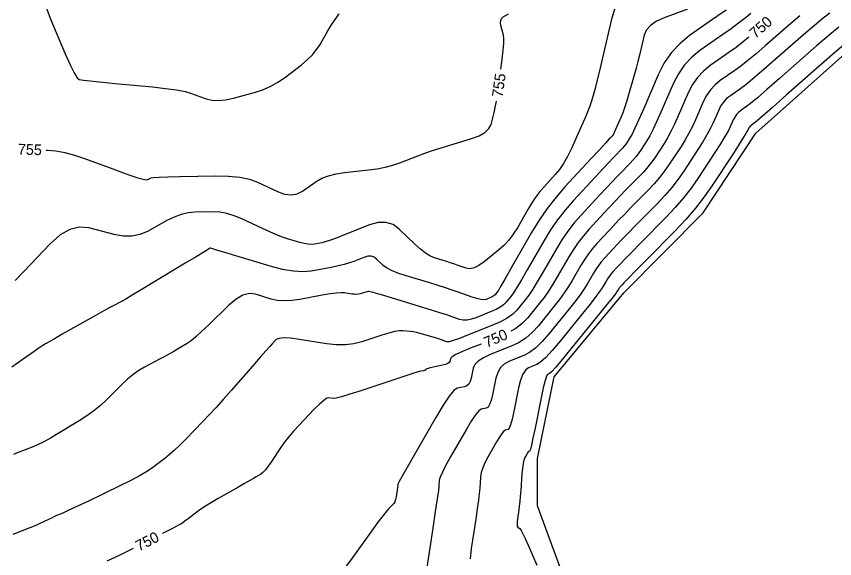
# Model space of a CAD drawing. Extents: x 2079879 to 2092887, y 778083 to 784051.
# Drawn here: x 2084631.5 to 2084844.9, y 780812.3 to 780953.6 of the extents above; entities that cross this region are included whole.
import ezdxf

# ---------------------------------------------------------------- set-up
doc = ezdxf.new("R2010")
doc.units = 0
for name, color, linetype in [('DT_X_Contour_Major', 7, 'Continuous'), ('DT_X_Contour_Minor', 7, 'Continuous'), ('DT_X_TIN_Hull', 7, 'Continuous')]:
    doc.layers.add(name, color=color, linetype=linetype)

msp = doc.modelspace()

# ---------------------------------------------------------------- linework, layer by layer
at = {"layer": 'DT_X_Contour_Major'}
for points in [[(2084757.87, 780939.88), (2084758.22, 780942.5), (2084758.48, 780944.78), (2084758.6, 780946.64), (2084758.59, 780948.08), (2084758.44, 780949.09), (2084757.86, 780951.23), (2084757.73, 780951.97), (2084757.79, 780952.59), (2084758.03, 780953.09), (2084758.45, 780953.47), (2084759.83, 780954.33)], [(2084822.54, 780948.19), (2084821.05, 780946.98), (2084819.17, 780945.54), (2084817.31, 780944.21), (2084812.38, 780940.79), (2084810.64, 780939.39), (2084809.12, 780937.74), (2084807.81, 780935.85), (2084806.71, 780933.71), (2084804.09, 780927.67), (2084803.12, 780925.53), (2084802.19, 780923.62), (2084801.28, 780921.96), (2084800.41, 780920.53), (2084798.13, 780917.05), (2084797.22, 780915.75), (2084796.2, 780914.44), (2084795.08, 780913.13), (2084793.84, 780911.81), (2084790.38, 780908.31), (2084789.06, 780906.95), (2084787.69, 780905.52), (2084786.27, 780904.02), (2084784.8, 780902.44), (2084780.81, 780898.13), (2084779.36, 780896.47), (2084778, 780894.73), (2084776.74, 780892.89), (2084775.56, 780890.97), (2084772.55, 780885.73), (2084771.42, 780883.83), (2084770.27, 780882.06), (2084769.11, 780880.41), (2084767.94, 780878.9), (2084764.79, 780875.03), (2084763.43, 780873.64), (2084761.71, 780872.34), (2084760.41, 780871.59)], [(2084666.61, 780911.54), (2084667.26, 780911.66), (2084668.72, 780911.76), (2084671.01, 780911.85), (2084674.12, 780911.92), (2084683.51, 780912.08), (2084686.83, 780912.02), (2084689.75, 780911.72), (2084692.28, 780911.18), (2084694.41, 780910.39), (2084699.57, 780907.99), (2084701.43, 780907.31), (2084703.15, 780907.1), (2084704.71, 780907.35), (2084706.13, 780908.06), (2084709.71, 780910.58), (2084711.18, 780911.43), (2084712.9, 780912.11), (2084714.86, 780912.62), (2084717.07, 780912.96), (2084723.3, 780913.62), (2084725.56, 780913.92), (2084727.69, 780914.33), (2084729.67, 780914.85), (2084731.5, 780915.47), (2084736.22, 780917.29), (2084738.04, 780917.97), (2084739.99, 780918.65), (2084742.05, 780919.32), (2084744.23, 780920), (2084750.2, 780921.8), (2084752.19, 780922.54), (2084753.7, 780923.39), (2084754.73, 780924.37), (2084755.27, 780925.47), (2084756.08, 780928.56), (2084756.38, 780929.89), (2084756.69, 780931.55), (2084756.7, 780931.57)], [(2084639.26, 780918.8), (2084639.61, 780918.79), (2084641.78, 780918.6), (2084644.11, 780918.17), (2084646.62, 780917.5), (2084649.3, 780916.6), (2084656.68, 780913.86), (2084659.16, 780912.94), (2084661.08, 780912.25), (2084662.42, 780911.78), (2084663.2, 780911.54), (2084664.53, 780911.19), (2084664.99, 780911.09), (2084665.39, 780911.06), (2084665.72, 780911.09), (2084665.99, 780911.19), (2084666.61, 780911.54)], [(2084752.71, 780868.26), (2084750.13, 780867.23), (2084747.81, 780866.27), (2084746.14, 780865.5), (2084745.11, 780864.92), (2084744.73, 780864.52), (2084744.57, 780863.7), (2084744.4, 780863.41), (2084744.02, 780863.15), (2084743.43, 780862.91), (2084742.63, 780862.71), (2084740.21, 780862.2), (2084739.42, 780862.02), (2084738.84, 780861.88), (2084738.47, 780861.77), (2084738.33, 780861.69), (2084738.23, 780861.52), (2084738.16, 780861.45), (2084738.04, 780861.39), (2084737.86, 780861.34), (2084737.62, 780861.29), (2084736.9, 780861.16), (2084736.26, 780860.98), (2084734.89, 780860.55), (2084732.78, 780859.87), (2084729.93, 780858.93), (2084721.35, 780856.1), (2084718.48, 780855.18), (2084716.32, 780854.54), (2084714.86, 780854.18), (2084714.1, 780854.1), (2084713.02, 780854.27), (2084712.47, 780854.12), (2084711.65, 780853.57), (2084710.56, 780852.62), (2084709.19, 780851.25), (2084705.18, 780847.06), (2084703.75, 780845.51), (2084702.48, 780844.03), (2084701.36, 780842.59), (2084700.39, 780841.21), (2084698.02, 780837.61), (2084697.18, 780836.39), (2084696.44, 780835.45), (2084695.81, 780834.77), (2084695.28, 780834.36), (2084694.01, 780833.63), (2084693.36, 780833.25), (2084692.35, 780832.67), (2084690.97, 780831.89), (2084689.25, 780830.9), (2084684.16, 780828), (2084682.38, 780826.97), (2084680.86, 780826.04), (2084679.61, 780825.22), (2084678.61, 780824.5), (2084676.32, 780822.74), (2084675.54, 780822.16), (2084674.93, 780821.71), (2084674.5, 780821.41), (2084674.23, 780821.25), (2084673.75, 780821.02), (2084673.19, 780820.74), (2084671.86, 780820.06), (2084669.77, 780819), (2084669.48, 780818.85)], [(2084662, 780815.02), (2084658.31, 780813.13), (2084655.13, 780811.71)]]:
    msp.add_lwpolyline(points, dxfattribs=at)
at = {"layer": 'DT_X_Contour_Minor'}
for points in [[(2084787.71, 780956.27), (2084786.68, 780952.88), (2084784.33, 780942.84), (2084783.52, 780939.44), (2084782.88, 780936.76), (2084782.39, 780934.82), (2084782.07, 780933.59), (2084781.41, 780931.3), (2084781.07, 780930.27), (2084780.54, 780928.9), (2084779.82, 780927.19), (2084778.91, 780925.13), (2084776.22, 780919.21), (2084775.21, 780917.11), (2084774.17, 780915.28), (2084773.1, 780913.71), (2084772.02, 780912.4), (2084769.1, 780909.24), (2084768.02, 780907.99), (2084766.95, 780906.58), (2084765.9, 780905.02), (2084764.87, 780903.31), (2084762.14, 780898.56), (2084761.06, 780896.86), (2084759.89, 780895.32), (2084758.62, 780893.94), (2084757.24, 780892.72), (2084753.45, 780889.67), (2084752.09, 780888.71), (2084750.87, 780888.11), (2084749.77, 780887.88), (2084748.82, 780888.01), (2084746.44, 780888.84), (2084745.55, 780889.15), (2084744.64, 780889.45), (2084743.72, 780889.75), (2084742.79, 780890.03), (2084740.31, 780890.79), (2084739.3, 780891.23), (2084738.15, 780891.96), (2084736.85, 780892.98), (2084735.4, 780894.3), (2084731.34, 780898.22), (2084729.72, 780899.39), (2084727.88, 780899.95), (2084725.83, 780899.91), (2084723.58, 780899.27), (2084717.28, 780896.76), (2084715.12, 780895.91), (2084713.38, 780895.28), (2084712.06, 780894.84), (2084711.15, 780894.61), (2084709.27, 780894.26), (2084708.51, 780894.19), (2084707.61, 780894.24), (2084706.59, 780894.42), (2084705.44, 780894.73), (2084702.19, 780895.7), (2084700.87, 780896.14), (2084699.35, 780896.73), (2084697.63, 780897.45), (2084695.71, 780898.33), (2084690.31, 780900.85), (2084688.32, 780901.67), (2084686.39, 780902.25), (2084684.54, 780902.59), (2084682.75, 780902.68), (2084678.07, 780902.6), (2084676.3, 780902.44), (2084674.49, 780902.02), (2084672.64, 780901.35), (2084670.76, 780900.42), (2084665.69, 780897.6), (2084663.72, 780896.76), (2084661.61, 780896.34), (2084659.35, 780896.35), (2084656.96, 780896.78), (2084650.39, 780898.51), (2084647.91, 780898.73), (2084645.4, 780898.12), (2084642.88, 780896.67), (2084640.32, 780894.38), (2084633.48, 780887.15), (2084631.22, 780884.77)], [(2084639.27, 780955.91), (2084640.46, 780952.7), (2084644.21, 780943.87), (2084645.49, 780940.97), (2084646.53, 780938.88), (2084647.33, 780937.61), (2084647.88, 780937.14), (2084649.03, 780936.99), (2084649.87, 780936.89), (2084651.52, 780936.72), (2084653.98, 780936.48), (2084657.24, 780936.17), (2084667.04, 780935.24), (2084670.43, 780934.87), (2084673.25, 780934.46), (2084675.52, 780934.01), (2084677.21, 780933.52), (2084680.99, 780932.15), (2084682.5, 780931.78), (2084684.18, 780931.68), (2084686.05, 780931.86), (2084688.11, 780932.32), (2084693.82, 780933.9), (2084695.91, 780934.58), (2084697.86, 780935.43), (2084699.7, 780936.45), (2084701.41, 780937.64), (2084705.81, 780941.04), (2084707.35, 780942.33), (2084708.68, 780943.64), (2084709.79, 780944.98), (2084710.69, 780946.34), (2084712.81, 780950.01), (2084713.66, 780951.4), (2084714.63, 780952.82), (2084715.7, 780954.27)], [(2084806.54, 780955.5), (2084800.45, 780953.25), (2084798.41, 780952.34), (2084796.86, 780951.28), (2084795.8, 780950.08), (2084795.22, 780948.74), (2084794.34, 780944.98), (2084793.98, 780943.51), (2084793.57, 780941.9), (2084793.1, 780940.17), (2084792.57, 780938.3), (2084791.1, 780933.15), (2084790.57, 780931.34), (2084790.07, 780929.79), (2084789.61, 780928.48), (2084789.19, 780927.43), (2084788.11, 780924.96), (2084787.75, 780924.14), (2084787.48, 780923.53), (2084787.29, 780923.12), (2084787.19, 780922.93), (2084787.04, 780922.7), (2084786.98, 780922.61), (2084786.91, 780922.52), (2084786.83, 780922.43), (2084786.75, 780922.34), (2084786.51, 780922.1), (2084786.12, 780921.69), (2084785.13, 780920.62), (2084783.53, 780918.89), (2084781.33, 780916.51), (2084774.65, 780909.3), (2084772.22, 780906.52), (2084769.95, 780903.59), (2084767.83, 780900.52), (2084765.86, 780897.3), (2084760.82, 780888.52), (2084759.14, 780885.62), (2084757.9, 780883.49), (2084757.1, 780882.14), (2084756.73, 780881.57), (2084756.32, 780881.07), (2084756.13, 780880.88), (2084755.87, 780880.7), (2084755.54, 780880.52), (2084755.14, 780880.34), (2084753.98, 780879.88), (2084753.43, 780879.79), (2084752.64, 780879.86), (2084751.61, 780880.1), (2084750.35, 780880.5), (2084746.67, 780881.79), (2084745.17, 780882.3), (2084743.44, 780882.86), (2084741.48, 780883.49), (2084739.28, 780884.17), (2084733.11, 780886.05), (2084731, 780886.75), (2084729.31, 780887.43), (2084728.03, 780888.08), (2084727.18, 780888.72), (2084725.45, 780890.38), (2084724.76, 780890.88), (2084723.98, 780891.12), (2084723.11, 780891.11), (2084722.15, 780890.83), (2084719.47, 780889.76), (2084718.34, 780889.37), (2084716.98, 780888.98), (2084715.38, 780888.6), (2084713.55, 780888.23), (2084708.34, 780887.25), (2084706.21, 780887.06), (2084703.73, 780887.21), (2084700.9, 780887.71), (2084697.72, 780888.55), (2084688.76, 780891.24), (2084685.82, 780892.13), (2084683.72, 780892.75), (2084682.45, 780893.13), (2084682.02, 780893.24), (2084681.99, 780893.21), (2084681.58, 780892.96), (2084680.37, 780892.22), (2084678.35, 780891), (2084675.54, 780889.3), (2084666.95, 780884.1), (2084664.04, 780882.35), (2084661.73, 780880.97), (2084660.02, 780879.98), (2084658.91, 780879.36), (2084656.76, 780878.23), (2084655.74, 780877.68), (2084654.3, 780876.89), (2084652.44, 780875.84), (2084650.15, 780874.56), (2084643.47, 780870.8), (2084641.14, 780869.46), (2084639.14, 780868.28), (2084637.47, 780867.24), (2084636.14, 780866.35), (2084633.03, 780864.17), (2084631.77, 780863.29), (2084630.33, 780862.25)], [(2084823, 780954.41), (2084821.52, 780953.17), (2084819.82, 780951.83), (2084817.9, 780950.4), (2084815.75, 780948.88), (2084809.73, 780944.71), (2084807.6, 780942.99), (2084805.73, 780940.98), (2084804.14, 780938.66), (2084802.8, 780936.04), (2084799.59, 780928.66), (2084798.46, 780926.13), (2084797.49, 780924.06), (2084796.67, 780922.46), (2084796.01, 780921.33), (2084794.44, 780918.93), (2084793.81, 780918.03), (2084793.11, 780917.13), (2084792.33, 780916.23), (2084791.47, 780915.32), (2084789.09, 780912.9), (2084788.08, 780911.86), (2084786.84, 780910.55), (2084785.36, 780908.98), (2084783.64, 780907.13), (2084778.76, 780901.85), (2084776.98, 780899.82), (2084775.32, 780897.68), (2084773.77, 780895.43), (2084772.33, 780893.08), (2084768.64, 780886.66), (2084767.33, 780884.42), (2084766.15, 780882.53), (2084765.11, 780880.99), (2084764.2, 780879.79), (2084761.97, 780877.05), (2084760.94, 780876.03), (2084759.52, 780875.03), (2084757.71, 780874.05), (2084755.52, 780873.08), (2084749.15, 780870.54), (2084747.02, 780869.72), (2084745.42, 780869.17), (2084744.34, 780868.87), (2084743.79, 780868.84), (2084743, 780869.12), (2084742.62, 780869.25), (2084742.06, 780869.43), (2084741.33, 780869.66), (2084740.41, 780869.94), (2084737.74, 780870.75), (2084736.77, 780871.03), (2084735.86, 780871.25), (2084735.02, 780871.41), (2084734.24, 780871.51), (2084732.24, 780871.71), (2084731.34, 780871.69), (2084730.14, 780871.49), (2084728.63, 780871.11), (2084726.82, 780870.55), (2084721.58, 780868.82), (2084719.53, 780868.3), (2084717.31, 780868.05), (2084714.92, 780868.06), (2084712.37, 780868.34), (2084705.33, 780869.43), (2084702.97, 780869.74), (2084701.17, 780869.84), (2084699.93, 780869.73), (2084699.25, 780869.42), (2084698.19, 780868.31), (2084697.57, 780867.64), (2084696.53, 780866.47), (2084695.05, 780864.79), (2084693.14, 780862.61), (2084687.47, 780856.12), (2084685.41, 780853.78), (2084683.48, 780851.64), (2084681.68, 780849.7), (2084680.01, 780847.95), (2084675.74, 780843.55), (2084674.19, 780842), (2084672.75, 780840.63), (2084671.42, 780839.46), (2084670.2, 780838.47), (2084667.09, 780836.09), (2084665.68, 780835.12), (2084663.77, 780834), (2084661.37, 780832.72), (2084658.48, 780831.28), (2084650.1, 780827.26), (2084647.31, 780825.92), (2084645.22, 780824.93), (2084643.83, 780824.28), (2084643.14, 780823.98), (2084642.23, 780823.63), (2084641.82, 780823.46), (2084641.3, 780823.23), (2084640.64, 780822.92), (2084639.86, 780822.55), (2084637.61, 780821.46), (2084636.54, 780820.98), (2084635.01, 780820.35), (2084633.02, 780819.58), (2084630.56, 780818.66)], [(2084816.63, 780955.26), (2084814.19, 780953.56), (2084807.07, 780948.62), (2084804.56, 780946.6), (2084802.35, 780944.21), (2084800.46, 780941.48), (2084798.88, 780938.38), (2084795.09, 780929.66), (2084793.81, 780926.74), (2084792.8, 780924.51), (2084792.06, 780922.97), (2084791.6, 780922.13), (2084790.74, 780920.81), (2084790.39, 780920.32), (2084790.01, 780919.82), (2084789.58, 780919.33), (2084789.11, 780918.83), (2084787.8, 780917.5), (2084787.1, 780916.77), (2084785.98, 780915.59), (2084784.44, 780913.93), (2084782.49, 780911.82), (2084776.7, 780905.57), (2084774.6, 780903.17), (2084772.63, 780900.64), (2084770.8, 780897.98), (2084769.09, 780895.19), (2084764.73, 780887.59), (2084763.23, 780885.02), (2084762.03, 780883.01), (2084761.1, 780881.57), (2084760.46, 780880.68), (2084759.15, 780879.06), (2084758.54, 780878.45), (2084757.7, 780877.86), (2084756.63, 780877.28), (2084755.33, 780876.71), (2084751.56, 780875.21), (2084750.22, 780874.75), (2084749.03, 780874.51), (2084747.98, 780874.48), (2084747.07, 780874.67), (2084744.84, 780875.45), (2084743.75, 780875.82), (2084742.15, 780876.33), (2084740.05, 780876.98), (2084737.45, 780877.79), (2084729.82, 780880.11), (2084727.3, 780880.88), (2084725.45, 780881.43), (2084724.28, 780881.77), (2084723.79, 780881.89), (2084723.38, 780881.93), (2084723.2, 780881.93), (2084722.95, 780881.89), (2084722.64, 780881.81), (2084722.26, 780881.69), (2084721.19, 780881.34), (2084720.74, 780881.23), (2084720.23, 780881.19), (2084719.64, 780881.21), (2084718.97, 780881.29), (2084717.09, 780881.58), (2084716.2, 780881.63), (2084714.93, 780881.54), (2084713.29, 780881.32), (2084711.27, 780880.98), (2084705.4, 780879.88), (2084703.29, 780879.58), (2084701.34, 780879.49), (2084699.55, 780879.63), (2084697.93, 780879.98), (2084693.84, 780881.21), (2084692.26, 780881.38), (2084690.57, 780880.96), (2084688.78, 780879.95), (2084686.89, 780878.35), (2084681.72, 780873.3), (2084679.9, 780871.58), (2084678.35, 780870.18), (2084677.04, 780869.13), (2084676, 780868.4), (2084673.55, 780866.92), (2084672.56, 780866.34), (2084671.44, 780865.7), (2084670.18, 780865.01), (2084668.79, 780864.27), (2084664.89, 780862.21), (2084663.43, 780861.35), (2084661.96, 780860.31), (2084660.48, 780859.09), (2084658.99, 780857.69), (2084655.01, 780853.72), (2084653.44, 780852.26), (2084651.74, 780850.87), (2084649.89, 780849.53), (2084647.9, 780848.25), (2084642.41, 780844.92), (2084640.44, 780843.76), (2084638.65, 780842.79), (2084637.04, 780842), (2084635.6, 780841.39), (2084632.01, 780840), (2084630.73, 780839.5)], [(2084835.78, 780953.77), (2084833.42, 780951.76), (2084826.75, 780945.91), (2084824.38, 780943.87), (2084822.27, 780942.12), (2084820.44, 780940.68), (2084818.87, 780939.53), (2084815.04, 780936.88), (2084813.68, 780935.79), (2084812.5, 780934.51), (2084811.48, 780933.03), (2084810.63, 780931.37), (2084808.59, 780926.67), (2084807.78, 780924.92), (2084806.88, 780923.18), (2084805.89, 780921.45), (2084804.82, 780919.73), (2084801.83, 780915.17), (2084800.64, 780913.46), (2084799.3, 780911.75), (2084797.82, 780910.03), (2084796.2, 780908.3), (2084791.67, 780903.71), (2084790.04, 780902.04), (2084788.55, 780900.49), (2084787.19, 780899.06), (2084785.96, 780897.75), (2084782.87, 780894.41), (2084781.74, 780893.12), (2084780.69, 780891.77), (2084779.71, 780890.35), (2084778.8, 780888.86), (2084776.46, 780884.8), (2084775.51, 780883.23), (2084774.39, 780881.58), (2084773.11, 780879.84), (2084771.67, 780878.01), (2084767.62, 780873.02), (2084766.03, 780871.29), (2084764.32, 780869.82), (2084762.48, 780868.61), (2084760.51, 780867.67), (2084755.09, 780865.5), (2084753.29, 780864.67), (2084751.95, 780863.8), (2084751.06, 780862.9), (2084750.64, 780861.95), (2084750.11, 780859.36), (2084749.85, 780858.5), (2084749.47, 780857.83), (2084748.96, 780857.38), (2084748.32, 780857.13), (2084746.46, 780856.74), (2084745.59, 780856.15), (2084744.36, 780854.68), (2084742.78, 780852.33), (2084740.85, 780849.11), (2084735.24, 780839.33), (2084733.4, 780836.11), (2084732.08, 780833.81), (2084731.29, 780832.4), (2084731.02, 780831.91), (2084731.02, 780831.79), (2084731, 780831.66), (2084730.96, 780831.37), (2084730.89, 780830.91), (2084730.79, 780830.29), (2084730.5, 780828.41), (2084730.36, 780827.75), (2084730.16, 780827.18), (2084729.89, 780826.71), (2084729.57, 780826.33), (2084728.62, 780825.44), (2084728.07, 780824.81), (2084727.13, 780823.61), (2084725.8, 780821.83), (2084724.09, 780819.47), (2084719, 780812.4), (2084717.2, 780810.02)], [(2084843.65, 780954.48), (2084841.89, 780953.14), (2084839.61, 780951.26), (2084836.8, 780948.84), (2084828.62, 780941.66), (2084825.8, 780939.22), (2084823.5, 780937.27), (2084821.71, 780935.82), (2084820.43, 780934.86), (2084817.69, 780932.96), (2084816.72, 780932.19), (2084815.88, 780931.27), (2084815.15, 780930.22), (2084814.55, 780929.03), (2084813.09, 780925.68), (2084812.44, 780924.31), (2084811.58, 780922.73), (2084810.5, 780920.94), (2084809.22, 780918.93), (2084805.53, 780913.29), (2084804.06, 780911.17), (2084802.4, 780909.05), (2084800.57, 780906.93), (2084798.56, 780904.79), (2084792.96, 780899.11), (2084791.02, 780897.13), (2084789.4, 780895.46), (2084788.1, 780894.11), (2084787.12, 780893.06), (2084784.92, 780890.69), (2084784.12, 780889.78), (2084783.38, 780888.82), (2084782.68, 780887.81), (2084782.03, 780886.75), (2084780.38, 780883.86), (2084779.6, 780882.63), (2084778.51, 780881.1), (2084777.12, 780879.26), (2084775.41, 780877.12), (2084770.44, 780871.01), (2084768.63, 780868.94), (2084766.94, 780867.3), (2084765.34, 780866.08), (2084763.86, 780865.3), (2084760.06, 780863.78), (2084758.77, 780863.08), (2084757.75, 780862.11), (2084757.01, 780860.88), (2084756.54, 780859.38), (2084755.66, 780855.02), (2084755.31, 780853.58), (2084754.92, 780852.52), (2084754.49, 780851.84), (2084754.02, 780851.55), (2084752.71, 780851.27), (2084752.1, 780850.86), (2084751.24, 780849.83), (2084750.13, 780848.18), (2084748.77, 780845.92), (2084744.83, 780839.05), (2084743.53, 780836.73), (2084742.59, 780834.9), (2084742.01, 780833.58), (2084741.79, 780832.75), (2084741.68, 780831.22), (2084741.55, 780830.11), (2084741.24, 780827.91), (2084740.75, 780824.63), (2084740.08, 780820.26), (2084738.06, 780807.18)], [(2084845.93, 780950.85), (2084843.44, 780948.74), (2084840.19, 780945.92), (2084830.49, 780937.41), (2084827.23, 780934.57), (2084824.73, 780932.42), (2084822.98, 780930.96), (2084821.99, 780930.19), (2084820.35, 780929.05), (2084819.77, 780928.58), (2084819.26, 780928.03), (2084818.82, 780927.4), (2084818.46, 780926.69), (2084817.59, 780924.68), (2084817.09, 780923.71), (2084816.27, 780922.29), (2084815.12, 780920.43), (2084813.63, 780918.13), (2084809.23, 780911.41), (2084807.47, 780908.89), (2084805.5, 780906.36), (2084803.32, 780903.82), (2084800.92, 780901.29), (2084794.25, 780894.51), (2084792, 780892.22), (2084790.26, 780890.43), (2084789.01, 780889.15), (2084788.28, 780888.37), (2084786.98, 780886.97), (2084786.5, 780886.43), (2084786.06, 780885.86), (2084785.65, 780885.26), (2084785.27, 780884.64), (2084784.29, 780882.93), (2084783.69, 780882.03), (2084782.63, 780880.62), (2084781.12, 780878.68), (2084779.14, 780876.23), (2084773.27, 780869), (2084771.23, 780866.59), (2084769.55, 780864.78), (2084768.21, 780863.55), (2084767.21, 780862.93), (2084765.02, 780862.05), (2084764.24, 780861.48), (2084763.55, 780860.41), (2084762.95, 780858.86), (2084762.44, 780856.8), (2084761.2, 780850.68), (2084760.76, 780848.66), (2084760.37, 780847.21), (2084760.02, 780846.31), (2084759.71, 780845.97), (2084758.96, 780845.81), (2084758.61, 780845.57), (2084758.11, 780844.98), (2084757.47, 780844.03), (2084756.69, 780842.73), (2084754.42, 780838.78), (2084753.67, 780837.34), (2084753.11, 780836), (2084752.74, 780834.75), (2084752.56, 780833.6), (2084752.35, 780830.66), (2084752.22, 780829.33), (2084752.01, 780827.55), (2084751.7, 780825.33), (2084751.29, 780822.66), (2084750.1, 780814.94), (2084749.8, 780812.33)], [(2084847.27, 780946.23), (2084843.57, 780942.99), (2084832.36, 780933.16), (2084828.66, 780929.92), (2084825.95, 780927.57), (2084824.25, 780926.09), (2084823.54, 780925.51), (2084823, 780925.13), (2084822.81, 780924.98), (2084822.64, 780924.8), (2084822.5, 780924.59), (2084822.38, 780924.35), (2084822.09, 780923.69), (2084821.75, 780923.1), (2084820.97, 780921.85), (2084819.73, 780919.93), (2084818.04, 780917.33), (2084812.93, 780909.53), (2084810.89, 780906.6), (2084808.6, 780903.67), (2084806.07, 780900.72), (2084803.29, 780897.78), (2084795.54, 780889.91), (2084792.98, 780887.31), (2084791.11, 780885.4), (2084789.93, 780884.19), (2084789.43, 780883.68), (2084789.03, 780883.25), (2084788.89, 780883.08), (2084788.75, 780882.9), (2084788.62, 780882.72), (2084788.5, 780882.53), (2084788.2, 780882), (2084787.78, 780881.43), (2084786.76, 780880.14), (2084785.12, 780878.11), (2084782.88, 780875.34), (2084776.09, 780866.99), (2084773.84, 780864.24), (2084772.16, 780862.26), (2084771.07, 780861.03), (2084770.56, 780860.56), (2084769.98, 780860.33), (2084769.72, 780859.88), (2084769.36, 780858.72), (2084768.9, 780856.84), (2084768.35, 780854.23), (2084766.75, 780846.34), (2084766.22, 780843.75), (2084765.81, 780841.89), (2084765.54, 780840.77), (2084765.4, 780840.39), (2084765.21, 780840.35), (2084765.11, 780840.28), (2084764.98, 780840.13), (2084764.82, 780839.88), (2084764.61, 780839.54), (2084764.02, 780838.5), (2084763.81, 780837.96), (2084763.62, 780837.1), (2084763.46, 780835.93), (2084763.33, 780834.45), (2084763.02, 780830.09), (2084762.9, 780828.55), (2084762.77, 780827.2), (2084762.64, 780826.03), (2084762.51, 780825.06), (2084762.14, 780822.71), (2084762.05, 780821.91), (2084762.05, 780821.29), (2084762.13, 780820.84), (2084762.3, 780820.57), (2084762.88, 780820.08), (2084763.17, 780819.68), (2084763.61, 780818.83), (2084764.21, 780817.55), (2084764.97, 780815.83), (2084767.18, 780810.66)]]:
    msp.add_lwpolyline(points, dxfattribs=at)
at = {"layer": 'DT_X_TIN_Hull'}
msp.add_lwpolyline([(2084637.81, 780626.01), (2084652.52, 780677.63), (2084653.65, 780701.38), (2084659.1, 780727.43), (2084676.71, 780767.49), (2084693.52, 780771.17), (2084718.35, 780770.37), (2084759.96, 780759.54), (2084759.83, 780760.8), (2084765.52, 780760.99), (2084775.61, 780761.48), (2084776.97, 780766.2), (2084778.47, 780769.58), (2084789.66, 780791.63), (2084773.31, 780810.06), (2084767.42, 780826.11), (2084767.43, 780838.4), (2084771.77, 780859.71), (2084789.95, 780881.58), (2084810.58, 780902.42), (2084824.32, 780923.19), (2084853.89, 780949.55)], dxfattribs=at)

# ---------------------------------------------------------------- texts
at = {"layer": 'DT_X_Contour_Major'}
for s, rotation, p in [('750', 40.8816, (2084824.17, 780947.71)), ('755', 81.9611, (2084758.26, 780932.39)), ('755', 358.1522, (2084631.86, 780917.64)), ('750', 23.3937, (2084754.15, 780867.22)), ('750', 27.0854, (2084663.45, 780814.19))]:
    msp.add_text(s, height=2.8, rotation=rotation, dxfattribs=at).set_placement(p)

doc.saveas('drawing.dxf')
